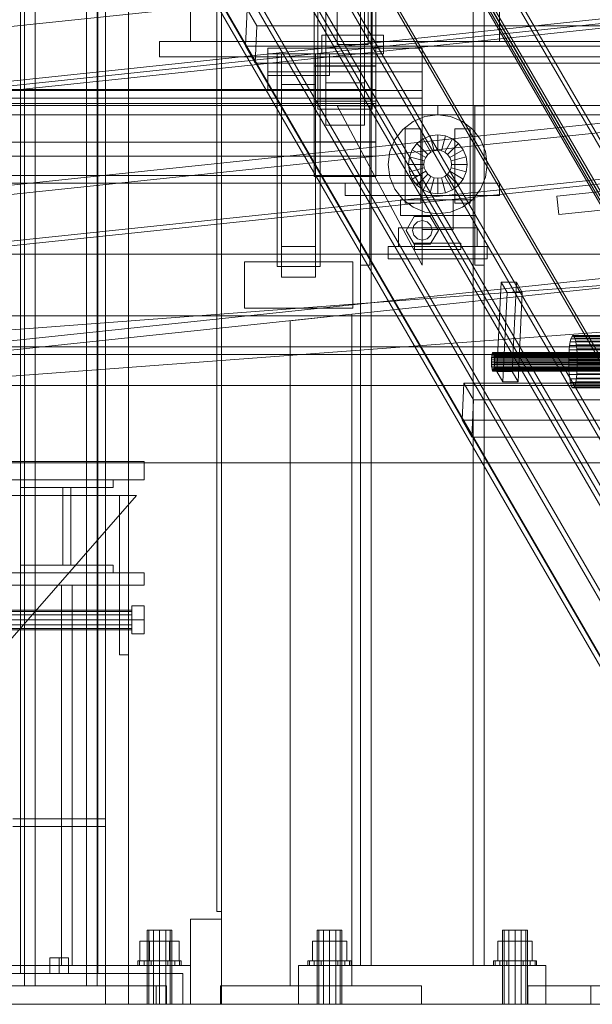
# Model space of a CAD drawing. Header units: millimetres. Extents: x -2233 to 61924, y -68080 to 6847.
# Tile 317 of 656: x 1270 to 1640, y -36000 to -35363. Entities that reach past the tile are written whole.
import ezdxf

# ---------------------------------------------------------------- set-up
doc = ezdxf.new("R2010")
doc.units = ezdxf.units.MM
for name, color, linetype, lineweight in [('COTAS_O', 1, 'Continuous', 0), ('COTAS_P', 1, 'Continuous', 0), ('frontal_C03', 7, 'Continuous', 0), ('frontal_C04', 7, 'Continuous', 0), ('frontal_C09', 7, 'Continuous', 0), ('frontal_C10', 7, 'Continuous', 0), ('frontal_secador', 7, 'Continuous', 0)]:
    doc.layers.add(name, color=color, linetype=linetype, lineweight=lineweight)
doc.dimstyles.new('R19_100', dxfattribs={"dimtxt": 250, "dimasz": 150, "dimexe": 150, "dimexo": 80, "dimgap": 100, "dimtad": 1, "dimtih": 1, "dimtoh": 1, "dimdsep": 46, "dimcen": 0.09, "dimadec": 0, "dimazin": 0, "dimtfac": 1, "dimtdec": 4, "dimtofl": 0, "dimtmove": 0, "dimatfit": 3, "dimfxl": 1, "dimtolj": 1, "dimtzin": 0, "dimarcsym": 0})

# ---------------------------------------------------------------- blocks, each defined once
blk = doc.blocks.new('DIM_R27_48')
at = {"layer": 'COTAS_P'}
for p, q in [((-1750, -34600), (-1600, -34555)), ((2600, -34600), (2450, -34555)), ((-1750, -35500), (-1750, -34600)), ((-1750, -34600), (2600, -34600)), ((-1750, -34600), (-1600, -34645)), ((2600, -34600), (2450, -34645)), ((2600, -35500), (2600, -34600))]:
    blk.add_line(p, q, dxfattribs=at)
blk.add_text('4350 P', height=250, dxfattribs=at).set_placement((425, -34500))
blk = doc.blocks.new('DIM_R27_50')
at = {"layer": 'COTAS_P'}
for p, q in [((1705.78, -34504.95), (1551.9, -34475.9)), ((-194.22, -34704.95), (1705.78, -34504.95)), ((1705.78, -34504.95), (1561.32, -34565.4)), ((1800, -35400), (1705.78, -34504.95)), ((-194.22, -34704.95), (-49.75, -34644.49)), ((-100, -35600), (-194.22, -34704.95)), ((-194.22, -34704.95), (-40.33, -34734))]:
    blk.add_line(p, q, dxfattribs=at)
blk.add_text('1910.5 P', height=250, rotation=6.00901, dxfattribs=at).set_placement((745.32, -34505.49))
blk = doc.blocks.new('DIM_R27_60')
at = {"layer": 'COTAS_O'}
for p, q in [((-1400, -35300), (-1250, -35255)), ((1400, -35300), (1250, -35255)), ((-1400, -36000), (-1400, -35300)), ((-1400, -35300), (1400, -35300)), ((-1400, -35300), (-1250, -35345)), ((1400, -35300), (1250, -35345)), ((1400, -36000), (1400, -35300))]:
    blk.add_line(p, q, dxfattribs=at)
blk.add_text('2800 O', height=250, dxfattribs=at).set_placement((0, -35200))

msp = doc.modelspace()

# ---------------------------------------------------------------- linework, layer by layer
at = {"layer": 'frontal_C03'}
for p, q in [((1490, -35975), (1490, -32996.942)), ((1497, -35975), (1497, -32996.942)), ((1563, -35975), (1563, -32996.942)), ((1570, -35975), (1570, -32996.942)), ((1490, -35975), (1490, -33266.434)), ((1497, -35975), (1497, -33266.434)), ((1563, -35975), (1563, -33266.434)), ((1570, -35975), (1570, -33266.434)), ((1490, -35975), (1490, -33805.417)), ((1497, -35975), (1497, -33805.417)), ((1563, -35975), (1563, -33805.417)), ((1570, -35975), (1570, -33805.417)), ((1490, -35975), (1490, -34411.773)), ((1497, -35975), (1497, -34411.773)), ((1563, -35975), (1563, -34411.773)), ((1570, -35975), (1570, -34411.773)), ((1467.5, -35404.303), (1467.5, -34900.942)), ((1492.5, -34900.942), (1492.5, -35404.303)), ((1467.5, -35431.648), (1467.5, -34928.287)), ((1492.5, -35431.648), (1492.5, -34928.287)), ((1490, -35975), (1490, -35018.129)), ((1497, -35975), (1497, -35018.129)), ((1563, -35975), (1563, -35018.129)), ((1570, -35975), (1570, -35018.129)), ((1462.5, -35414.607), (1462.5, -35180.737)), ((1497.5, -35180.737), (1497.5, -35414.607)), ((1462.5, -35421.344), (1462.5, -35187.475)), ((1497.5, -35421.344), (1497.5, -35187.475)), ((1460, -35393.25), (1460, -35215.357)), ((1500, -35215.357), (1500, -35393.25)), ((1460, -35442.701), (1460, -35264.808)), ((1500, -35442.701), (1500, -35264.808)), ((1430, -35397.158), (1430, -35381.945)), ((1430, -35381.945), (1530, -35381.945)), ((1430, -35409.158), (1430, -35381.945)), ((1530, -35381.945), (1530, -35397.158)), ((1530, -35381.945), (1530, -35409.158)), ((1530, -35397.158), (1430, -35397.158)), ((1430, -35397.158), (1430, -35409.158)), ((1460, -35442.701), (1460, -35393.25)), ((1460, -35393.25), (1500, -35393.25)), ((1500, -35393.614), (1460, -35393.614)), ((1460, -35393.614), (1460, -35442.337)), ((1460, -35416.072), (1460, -35393.614)), ((1500, -35393.25), (1500, -35442.701)), ((1500, -35442.337), (1500, -35393.614)), ((1500, -35393.614), (1500, -35416.072)), ((1530, -35409.158), (1530, -35397.158)), ((1530, -35409.158), (-1530, -35409.158)), ((-1500, -35408.612), (1500, -35408.612)), ((1430, -35409.158), (1530, -35409.158)), ((1467.5, -35431.648), (1467.5, -35404.303)), ((1467.5, -35404.303), (1492.5, -35404.303)), ((1492.5, -35404.303), (1492.5, -35431.648)), ((1500, -35408.612), (1500, -35417.595)), ((1500, -35408.612), (1500, -35442.718)), ((1530, -35409.158), (1530, -35414.158)), ((1530, -35414.158), (-1530, -35414.158)), ((1460, -35464.795), (1460, -35416.072)), ((1460, -35416.072), (1500, -35416.072)), ((1497.5, -35414.607), (1462.5, -35414.607)), ((1462.5, -35414.607), (1462.5, -35421.344)), ((1497.5, -35421.344), (1497.5, -35414.607)), ((1500, -35416.072), (1500, -35464.795)), ((1530, -35414.158), (1530, -35464.158)), ((1500, -35417.595), (-1500, -35417.595)), ((1462.5, -35421.344), (1497.5, -35421.344)), ((1530, -35522.158), (1475, -35419.158)), ((1475, -35419.158), (1530, -35419.158)), ((1490, -35522.158), (1490, -35419.158)), ((1490, -35419.158), (1496, -35419.158)), ((1496, -35522.158), (1496, -35419.158)), ((1500, -35451.701), (1500, -35417.595)), ((1530, -35419.158), (1530, -35522.158)), ((1564, -35522.158), (1564, -35419.158)), ((1564, -35419.158), (1570, -35419.158)), ((1570, -35522.158), (1570, -35419.158)), ((1492.5, -35431.648), (1467.5, -35431.648)), ((1500, -35442.718), (-1500, -35442.718)), ((1460, -35442.337), (1500, -35442.337)), ((1460, -35464.795), (1460, -35442.337)), ((1500, -35442.701), (1460, -35442.701)), ((1500, -35464.795), (1500, -35442.337)), ((1500, -35451.701), (1500, -35442.718)), ((-1500, -35451.701), (1500, -35451.701)), ((1530, -35464.158), (-1530, -35464.158)), ((1500, -35464.795), (1460, -35464.795)), ((1530, -35464.158), (1530, -35469.158)), ((1530, -35469.158), (-1530, -35469.158)), ((1480, -35469.158), (1580, -35469.158)), ((1480, -35477.158), (1480, -35469.158)), ((1580, -35477.158), (1580, -35469.158)), ((1480, -35477.158), (1580, -35477.158)), ((1490, -35477.158), (1497, -35477.158)), ((1490, -35975), (1490, -35477.158)), ((1497, -35975), (1497, -35477.158)), ((1497, -35477.158), (1563, -35477.158)), ((1563, -35477.158), (1570, -35477.158)), ((1563, -35975), (1563, -35477.158)), ((1570, -35975), (1570, -35477.158)), ((1519.6, -35499.658), (1524.8, -35490.652)), ((1524.8, -35490.652), (1535.2, -35490.652)), ((1535.2, -35490.652), (1540.4, -35499.658)), ((1523.6, -35499.658), (1524.457, -35496.458)), ((1524.457, -35496.458), (1526.8, -35494.116)), ((1526.8, -35494.116), (1530, -35493.258)), ((1530, -35493.258), (1533.2, -35494.116)), ((1533.2, -35494.116), (1535.543, -35496.458)), ((1535.543, -35496.458), (1536.4, -35499.658)), ((1524.8, -35508.665), (1519.6, -35499.658)), ((1524.457, -35502.858), (1523.6, -35499.658)), ((1526.8, -35505.201), (1524.457, -35502.858)), ((1530, -35506.058), (1526.8, -35505.201)), ((1533.2, -35505.201), (1530, -35506.058)), ((1535.543, -35502.858), (1533.2, -35505.201)), ((1540.4, -35499.658), (1535.2, -35508.665)), ((1536.4, -35499.658), (1535.543, -35502.858)), ((1535.2, -35508.665), (1524.8, -35508.665)), ((1496, -35522.158), (1490, -35522.158)), ((1570, -35522.158), (1564, -35522.158)), ((1463.072, -35952), (1462, -35952)), ((1462, -36000), (1462, -35952)), ((1466, -35952), (1463.072, -35952)), ((1463.072, -36000), (1463.072, -35952)), ((1470, -35952), (1466, -35952)), ((1466, -36000), (1466, -35952)), ((1470, -35952), (1474, -35952)), ((1470, -35952), (1470, -36000)), ((1474, -35952), (1476.928, -35952)), ((1474, -36000), (1474, -35952)), ((1476.928, -35952), (1478, -35952)), ((1476.928, -36000), (1476.928, -35952)), ((1478, -36000), (1478, -35952)), ((1583.072, -35952), (1582, -35952)), ((1582, -36000), (1582, -35952)), ((1586, -35952), (1583.072, -35952)), ((1583.072, -36000), (1583.072, -35952)), ((1590, -35952), (1586, -35952)), ((1586, -36000), (1586, -35952)), ((1590, -35952), (1594, -35952)), ((1590, -35952), (1590, -36000)), ((1594, -35952), (1596.928, -35952)), ((1594, -36000), (1594, -35952)), ((1596.928, -35952), (1598, -35952)), ((1596.928, -36000), (1596.928, -35952)), ((1598, -36000), (1598, -35952)), ((1470, -35959.2), (1458.915, -35959.2)), ((1458.915, -35972), (1458.915, -35959.2)), ((1470, -35959.2), (1481.085, -35959.2)), ((1470, -35959.2), (1470, -35972)), ((1481.085, -35972), (1481.085, -35959.2)), ((1590, -35959.2), (1578.915, -35959.2)), ((1578.915, -35972), (1578.915, -35959.2)), ((1590, -35959.2), (1601.085, -35959.2)), ((1590, -35959.2), (1590, -35972)), ((1601.085, -35972), (1601.085, -35959.2)), ((1450, -35975), (1610, -35975)), ((1450, -36000), (1450, -35975)), ((1457.066, -35972), (1456, -35972)), ((1456, -35975), (1456, -35972)), ((1457.066, -35975), (1456, -35975)), ((1460.101, -35972), (1457.066, -35972)), ((1457.066, -35975), (1457.066, -35972)), ((1460.101, -35975), (1457.066, -35975)), ((1458.915, -35972), (1470, -35972)), ((1464.642, -35972), (1460.101, -35972)), ((1460.101, -35975), (1460.101, -35972)), ((1464.642, -35975), (1460.101, -35975)), ((1470, -35972), (1464.642, -35972)), ((1464.642, -35975), (1464.642, -35972)), ((1464.642, -35975), (1470, -35975)), ((1470, -35972), (1475.358, -35972)), ((1470, -35972), (1470, -35975)), ((1470, -35972), (1481.085, -35972)), ((1470, -35975), (1475.358, -35975)), ((1475.358, -35972), (1479.899, -35972)), ((1475.358, -35975), (1475.358, -35972)), ((1475.358, -35975), (1479.899, -35975)), ((1479.899, -35972), (1482.934, -35972)), ((1479.899, -35975), (1479.899, -35972)), ((1479.899, -35975), (1482.934, -35975)), ((1482.934, -35972), (1484, -35972)), ((1482.934, -35975), (1482.934, -35972)), ((1482.934, -35975), (1484, -35975)), ((1484, -35975), (1484, -35972)), ((1490, -35975), (1497, -35975)), ((1497, -35975), (1563, -35975)), ((1563, -35975), (1570, -35975)), ((1577.066, -35972), (1576, -35972)), ((1576, -35975), (1576, -35972)), ((1577.066, -35975), (1576, -35975)), ((1580.101, -35972), (1577.066, -35972)), ((1577.066, -35975), (1577.066, -35972)), ((1580.101, -35975), (1577.066, -35975)), ((1578.915, -35972), (1590, -35972)), ((1584.642, -35972), (1580.101, -35972)), ((1580.101, -35975), (1580.101, -35972)), ((1584.642, -35975), (1580.101, -35975)), ((1590, -35972), (1584.642, -35972)), ((1584.642, -35975), (1584.642, -35972)), ((1584.642, -35975), (1590, -35975)), ((1590, -35972), (1595.358, -35972)), ((1590, -35972), (1590, -35975)), ((1590, -35972), (1601.085, -35972)), ((1590, -35975), (1595.358, -35975)), ((1595.358, -35972), (1599.899, -35972)), ((1595.358, -35975), (1595.358, -35972)), ((1595.358, -35975), (1599.899, -35975)), ((1599.899, -35972), (1602.934, -35972)), ((1599.899, -35975), (1599.899, -35972)), ((1599.899, -35975), (1602.934, -35975)), ((1602.934, -35972), (1604, -35972)), ((1602.934, -35975), (1602.934, -35972)), ((1602.934, -35975), (1604, -35975)), ((1604, -35975), (1604, -35972)), ((1610, -36000), (1610, -35975)), ((1450, -36000), (1610, -36000)), ((1463.072, -36000), (1462, -36000)), ((1466, -36000), (1463.072, -36000)), ((1466, -36000), (1470, -36000)), ((1470, -36000), (1474, -36000)), ((1474, -36000), (1476.928, -36000)), ((1476.928, -36000), (1478, -36000)), ((1583.072, -36000), (1582, -36000)), ((1586, -36000), (1583.072, -36000)), ((1586, -36000), (1590, -36000)), ((1590, -36000), (1594, -36000)), ((1594, -36000), (1596.928, -36000)), ((1596.928, -36000), (1598, -36000))]:
    msp.add_line(p, q, dxfattribs=at)
at = {"layer": 'frontal_C04'}
for p, q in [((1475, -35379.5), (1475, -35254.5)), ((1495, -35254.5), (1495, -35379.5)), ((1380, -35377.5), (1380, -35308.5)), ((1580, -35308.5), (1580, -35377.5)), ((1580, -35377.5), (1580, -35342.5)), ((1360, -35377.5), (2290, -35377.5)), ((1360, -35387.5), (1360, -35377.5)), ((1580, -35377.5), (1380, -35377.5)), ((1465, -35373.5), (1505, -35373.5)), ((1465, -35385.5), (1465, -35373.5)), ((1505, -35373.5), (1505, -35385.5)), ((2270, -35377.5), (1580, -35377.5)), ((1495, -35379.5), (1475, -35379.5)), ((2290, -35387.5), (1360, -35387.5)), ((1430, -35385.5), (1470, -35385.5)), ((1430, -35399.5), (1430, -35385.5)), ((1436, -35385.5), (1464, -35385.5)), ((1436, -35523), (1436, -35385.5)), ((1461, -35385.527), (1439, -35385.527)), ((1439, -35385.527), (1439, -35405.473)), ((1439, -35510.027), (1439, -35385.527)), ((1461, -35405.473), (1461, -35385.527)), ((1461, -35385.527), (1461, -35510.027)), ((1464, -35385.5), (1464, -35523)), ((1505, -35385.5), (1465, -35385.5)), ((1470, -35385.5), (1470, -35399.5)), ((1470, -35399.5), (1430, -35399.5)), ((1439, -35405.473), (1461, -35405.473)), ((1439, -35405.473), (1439, -35529.973)), ((1461, -35405.473), (1461, -35529.973)), ((560, -35419), (1540, -35419)), ((1540, -35419), (1540, -35425)), ((1540, -35419), (2600, -35419)), ((560, -35425), (1540, -35425)), ((1524, -35429.287), (1531.718, -35426.09)), ((1531.718, -35426.09), (1540, -35425)), ((1540, -35425), (2600, -35425)), ((1540, -35425), (1548.282, -35426.09)), ((1548.282, -35426.09), (1556, -35429.287)), ((1512.287, -35441), (1517.373, -35434.373)), ((1517.373, -35434.373), (1524, -35429.287)), ((1519, -35434), (1529, -35434)), ((1519, -35434), (1519, -35482)), ((1529, -35482), (1529, -35434)), ((1551, -35434), (1561, -35434)), ((1551, -35434), (1551, -35482)), ((1556, -35429.287), (1562.627, -35434.373)), ((1561, -35482), (1561, -35434)), ((1562.627, -35434.373), (1567.713, -35441)), ((1509.09, -35448.718), (1512.287, -35441)), ((1526.565, -35443.565), (1530.5, -35440.546)), ((1530.5, -35440.546), (1535.082, -35438.647)), ((1535.5, -35449.206), (1530.5, -35440.546)), ((1535.082, -35438.647), (1540, -35438)), ((1537.671, -35448.307), (1535.082, -35438.647)), ((1540, -35448), (1540, -35438)), ((1540, -35438), (1544.918, -35438.647)), ((1542.329, -35448.307), (1544.918, -35438.647)), ((1544.5, -35449.206), (1549.5, -35440.546)), ((1544.918, -35438.647), (1549.5, -35440.546)), ((1549.5, -35440.546), (1553.435, -35443.565)), ((1567.713, -35441), (1570.91, -35448.718)), ((1521.647, -35452.082), (1523.546, -35447.5)), ((1523.546, -35447.5), (1526.565, -35443.565)), ((1532.206, -35452.5), (1523.546, -35447.5)), ((1533.636, -35450.636), (1526.565, -35443.565)), ((1537.671, -35448.307), (1540, -35448)), ((1540, -35448), (1542.329, -35448.307)), ((1546.364, -35450.636), (1553.435, -35443.565)), ((1547.794, -35452.5), (1556.454, -35447.5)), ((1553.435, -35443.565), (1556.454, -35447.5)), ((1556.454, -35447.5), (1558.353, -35452.082)), ((1508, -35457), (1509.09, -35448.718)), ((1521, -35457), (1521.647, -35452.082)), ((1531.307, -35454.671), (1521.647, -35452.082)), ((1531.307, -35454.671), (1532.206, -35452.5)), ((1532.206, -35452.5), (1533.636, -35450.636)), ((1533.636, -35450.636), (1535.5, -35449.206)), ((1535.5, -35449.206), (1537.671, -35448.307)), ((1542.329, -35448.307), (1544.5, -35449.206)), ((1544.5, -35449.206), (1546.364, -35450.636)), ((1546.364, -35450.636), (1547.794, -35452.5)), ((1547.794, -35452.5), (1548.693, -35454.671)), ((1548.693, -35454.671), (1558.353, -35452.082)), ((1558.353, -35452.082), (1559, -35457)), ((1570.91, -35448.718), (1572, -35457)), ((1509.09, -35465.282), (1508, -35457)), ((1531, -35457), (1521, -35457)), ((1521.647, -35461.918), (1521, -35457)), ((1531.307, -35459.329), (1521.647, -35461.918)), ((1531, -35457), (1531.307, -35454.671)), ((1531.307, -35459.329), (1531, -35457)), ((1532.206, -35461.5), (1531.307, -35459.329)), ((1548.693, -35459.329), (1547.794, -35461.5)), ((1548.693, -35454.671), (1549, -35457)), ((1549, -35457), (1548.693, -35459.329)), ((1548.693, -35459.329), (1558.353, -35461.918)), ((1559, -35457), (1549, -35457)), ((1559, -35457), (1558.353, -35461.918)), ((1572, -35457), (1570.91, -35465.282)), ((1512.287, -35473), (1509.09, -35465.282)), ((1523.546, -35466.5), (1521.647, -35461.918)), ((1532.206, -35461.5), (1523.546, -35466.5)), ((1526.565, -35470.435), (1523.546, -35466.5)), ((1533.636, -35463.364), (1526.565, -35470.435)), ((1535.5, -35464.794), (1530.5, -35473.454)), ((1533.636, -35463.364), (1532.206, -35461.5)), ((1535.5, -35464.794), (1533.636, -35463.364)), ((1537.671, -35465.693), (1535.082, -35475.353)), ((1537.671, -35465.693), (1535.5, -35464.794)), ((1540, -35466), (1537.671, -35465.693)), ((1542.329, -35465.693), (1540, -35466)), ((1540, -35466), (1540, -35476)), ((1544.5, -35464.794), (1542.329, -35465.693)), ((1542.329, -35465.693), (1544.918, -35475.353)), ((1546.364, -35463.364), (1544.5, -35464.794)), ((1544.5, -35464.794), (1549.5, -35473.454)), ((1547.794, -35461.5), (1546.364, -35463.364)), ((1546.364, -35463.364), (1553.435, -35470.435)), ((1547.794, -35461.5), (1556.454, -35466.5)), ((1556.454, -35466.5), (1553.435, -35470.435)), ((1558.353, -35461.918), (1556.454, -35466.5)), ((1570.91, -35465.282), (1567.713, -35473)), ((1517.373, -35479.627), (1512.287, -35473)), ((1530.5, -35473.454), (1526.565, -35470.435)), ((1535.082, -35475.353), (1530.5, -35473.454)), ((1549.5, -35473.454), (1544.918, -35475.353)), ((1553.435, -35470.435), (1549.5, -35473.454)), ((1567.713, -35473), (1562.627, -35479.627)), ((1516, -35480), (1564, -35480)), ((1516, -35480), (1516, -35490)), ((1524, -35484.713), (1517.373, -35479.627)), ((1550, -35480), (1530, -35480)), ((1530, -35499), (1530, -35480)), ((1540, -35476), (1535.082, -35475.353)), ((1544.918, -35475.353), (1540, -35476)), ((1550, -35480), (1550, -35499)), ((1562.627, -35479.627), (1556, -35484.713)), ((1564, -35490), (1564, -35480)), ((1519, -35482), (1529, -35482)), ((1531.718, -35487.91), (1524, -35484.713)), ((1556, -35484.713), (1548.282, -35487.91)), ((1551, -35482), (1561, -35482)), ((1516, -35490), (1564, -35490)), ((1540, -35489), (1531.718, -35487.91)), ((1548.282, -35487.91), (1540, -35489)), ((1514.6, -35498), (1565.4, -35498)), ((1514.6, -35498), (1514.6, -35510)), ((1550, -35499), (1530, -35499)), ((1565.4, -35510), (1565.4, -35498)), ((1439, -35529.973), (1439, -35510.027)), ((1439, -35510.027), (1461, -35510.027)), ((1461, -35510.027), (1461, -35529.973)), ((1508, -35510), (1572, -35510)), ((1508, -35510), (1508, -35518)), ((1514.6, -35510), (1565.4, -35510)), ((1525, -35508), (1555, -35508)), ((1525, -35508), (1525, -35512)), ((1555, -35512), (1555, -35508)), ((1572, -35518), (1572, -35510)), ((650, -35515), (1850, -35515)), ((1508, -35518), (1572, -35518)), ((1525, -35512), (1555, -35512)), ((648.878, -35610.042), (1848.878, -35520.042)), ((1415, -35520), (1485, -35520)), ((1415, -35550), (1415, -35520)), ((1464, -35523), (1436, -35523)), ((1485, -35520), (1485, -35550)), ((1461, -35529.973), (1439, -35529.973)), ((651.122, -35639.958), (1851.122, -35549.958)), ((1485, -35550), (1415, -35550)), ((650, -35555), (1850, -35555)), ((-1750, -35575), (2600, -35575)), ((-1750, -35580), (2600, -35580)), ((650, -35600), (1850, -35600)), ((650, -35650), (1850, -35650)), ((1250, -35649), (1350, -35649)), ((1350, -35661), (1350, -35649)), ((1250, -35661), (1350, -35661)), ((1270, -35666), (1270, -35661)), ((1270, -35661), (1330, -35661)), ((1330, -35661), (1330, -35666)), ((1255, -35774), (1345, -35671)), ((1345, -35671), (1255, -35671)), ((1330, -35666), (1270, -35666)), ((1297.5, -35716), (1297.5, -35666)), ((1297.5, -35666), (1302.5, -35666)), ((1302.5, -35666), (1302.5, -35716)), ((1334, -35774), (1334, -35671)), ((1334, -35671), (1340, -35671)), ((1340, -35774), (1340, -35671)), ((1250, -35721), (1350, -35721)), ((1270, -35721), (1270, -35716)), ((1270, -35716), (1330, -35716)), ((1330, -35721), (1270, -35721)), ((1302.5, -35716), (1297.5, -35716)), ((1330, -35716), (1330, -35721)), ((1350, -35729), (1350, -35721)), ((1250, -35729), (1350, -35729)), ((1260, -35729), (1340, -35729)), ((1296.5, -35729), (1303.5, -35729)), ((1296.5, -35729), (1296.5, -35975)), ((1303.5, -35975), (1303.5, -35729)), ((1340, -35975), (1340, -35729)), ((1258, -35745.1), (1342, -35745.1)), ((1258, -35745.957), (1342, -35745.957)), ((1342, -35751.5), (1342, -35742.493)), ((1342, -35742.493), (1350, -35742.493)), ((1342, -35745.957), (1342, -35745.1)), ((1342, -35748.3), (1342, -35745.957)), ((1350, -35751.5), (1350, -35742.493)), ((1258, -35748.3), (1342, -35748.3)), ((1342, -35751.5), (1258, -35751.5)), ((1342, -35751.5), (1342, -35748.3)), ((1342, -35751.5), (1342, -35754.7)), ((1342, -35760.507), (1342, -35751.5)), ((1350, -35751.5), (1342, -35751.5)), ((1350, -35751.5), (1350, -35760.507)), ((1258, -35754.7), (1342, -35754.7)), ((1258, -35757.043), (1342, -35757.043)), ((1258, -35757.9), (1342, -35757.9)), ((1342, -35754.7), (1342, -35757.043)), ((1342, -35757.043), (1342, -35757.9)), ((1342, -35760.507), (1350, -35760.507)), ((1340, -35774), (1334, -35774)), ((1353.072, -35952), (1352, -35952)), ((1352, -36000), (1352, -35952)), ((1356, -35952), (1353.072, -35952)), ((1353.072, -36000), (1353.072, -35952)), ((1360, -35952), (1356, -35952)), ((1356, -36000), (1356, -35952)), ((1364, -35952), (1360, -35952)), ((1360, -36000), (1360, -35952)), ((1366.928, -35952), (1364, -35952)), ((1364, -36000), (1364, -35952)), ((1368, -35952), (1366.928, -35952)), ((1366.928, -36000), (1366.928, -35952)), ((1368, -35952), (1368, -36000)), ((1353.6, -35959.2), (1347.2, -35959.2)), ((1347.2, -35972), (1347.2, -35959.2)), ((1366.4, -35959.2), (1353.6, -35959.2)), ((1353.6, -35972), (1353.6, -35959.2)), ((1372.8, -35959.2), (1366.4, -35959.2)), ((1366.4, -35972), (1366.4, -35959.2)), ((1372.8, -35959.2), (1372.8, -35972)), ((1220, -35975), (1380, -35975)), ((1260, -35975), (1340, -35975)), ((1296.5, -35975), (1303.5, -35975)), ((1347.066, -35972), (1346, -35972)), ((1346, -35975), (1346, -35972)), ((1347.066, -35975), (1346, -35975)), ((1350.101, -35972), (1347.066, -35972)), ((1347.066, -35975), (1347.066, -35972)), ((1350.101, -35975), (1347.066, -35975)), ((1353.6, -35972), (1347.2, -35972)), ((1354.642, -35972), (1350.101, -35972)), ((1350.101, -35975), (1350.101, -35972)), ((1354.642, -35975), (1350.101, -35975)), ((1366.4, -35972), (1353.6, -35972)), ((1360, -35972), (1354.642, -35972)), ((1354.642, -35975), (1354.642, -35972)), ((1360, -35975), (1354.642, -35975)), ((1365.358, -35972), (1360, -35972)), ((1360, -35975), (1360, -35972)), ((1365.358, -35975), (1360, -35975)), ((1369.899, -35972), (1365.358, -35972)), ((1365.358, -35975), (1365.358, -35972)), ((1369.899, -35975), (1365.358, -35975)), ((1366.4, -35972), (1372.8, -35972)), ((1372.934, -35972), (1369.899, -35972)), ((1369.899, -35975), (1369.899, -35972)), ((1372.934, -35975), (1369.899, -35975)), ((1374, -35972), (1372.934, -35972)), ((1372.934, -35975), (1372.934, -35972)), ((1372.934, -35975), (1374, -35975)), ((1374, -35972), (1374, -35975)), ((1380, -36000), (1380, -35975)), ((1220, -36000), (1380, -36000)), ((1353.072, -36000), (1352, -36000)), ((1356, -36000), (1353.072, -36000)), ((1360, -36000), (1356, -36000)), ((1364, -36000), (1360, -36000)), ((1366.928, -36000), (1364, -36000)), ((1366.928, -36000), (1368, -36000))]:
    msp.add_line(p, q, dxfattribs=at)
at = {"layer": 'frontal_C09'}
for p, q in [((-49.542, -35506.202), (1731.117, -35318.765)), ((-105.548, -35547.291), (1794.452, -35347.291)), ((-105.234, -35550.275), (1794.766, -35350.275)), ((-45.878, -35541.01), (1734.781, -35353.572)), ((-35.619, -35542.947), (1725.15, -35357.603)), ((-35.305, -35545.93), (1725.464, -35360.586)), ((-168.15, -35621.251), (1871.081, -35406.595)), ((-167.522, -35627.218), (1871.709, -35412.562)), ((1617.116, -35477.571), (1995.028, -35437.791)), ((-94.766, -35649.725), (1805.234, -35449.725)), ((-94.452, -35652.709), (1805.548, -35452.709)), ((1618.372, -35489.505), (1996.284, -35449.725)), ((1617.116, -35477.571), (1618.372, -35489.505)), ((-157.681, -35720.702), (1881.549, -35506.046)), ((-157.053, -35726.669), (1882.178, -35512.013)), ((1444.485, -35558.086), (1484.485, -35553.875)), ((1484.485, -35988), (1484.485, -35553.875)), ((1444.485, -35988), (1444.485, -35558.086)), ((1399.485, -35988), (1529.485, -35988)), ((1399.485, -36000), (1399.485, -35988)), ((1444.485, -35988), (1484.485, -35988)), ((1529.485, -36000), (1529.485, -35988)), ((1399.485, -36000), (1529.485, -36000))]:
    msp.add_line(p, q, dxfattribs=at)
at = {"layer": 'frontal_C10'}
for p, q in [((360.544, -33231.698), (1791.564, -35698.973)), ((1794.523, -35698.973), (363.503, -33231.698)), ((1804.283, -35751.895), (354.283, -33251.895)), ((354.417, -33249.009), (1804.417, -35749.009)), ((1789.995, -35732.647), (358.975, -33265.371)), ((361.934, -33265.371), (1792.954, -35732.647)), ((365.354, -33270.984), (1793.211, -35732.806)), ((1793.076, -35735.692), (365.22, -33273.871)), ((266.362, -33294.38), (1738.505, -35832.559)), ((1742.451, -35832.559), (270.308, -33294.38)), ((1763.165, -35832.559), (291.022, -33294.38)), ((1738.236, -35838.331), (266.093, -33300.153)), ((290.753, -33300.153), (1762.896, -35838.331)), ((1799.665, -35850.991), (349.665, -33350.991)), ((349.799, -33348.105), (1799.799, -35848.105)), ((261.879, -33390.59), (1734.022, -35928.768)), ((1758.682, -35928.768), (286.539, -33390.59)), ((1733.753, -35934.541), (261.61, -33396.363)), ((265.555, -33396.363), (1737.699, -35934.541)), ((286.27, -33396.363), (1758.413, -35934.541)), ((1272.724, -34436.33), (1272.724, -35988)), ((1312.724, -35988), (1312.724, -34438.194)), ((1272.724, -35988), (1272.724, -34447.513)), ((1312.724, -35988), (1312.724, -34449.377)), ((1279.539, -35145.359), (1279.539, -35988)), ((1319.539, -35988), (1319.539, -35147.222)), ((1279.539, -35988), (1279.539, -35156.542)), ((1319.539, -35988), (1319.539, -35158.406)), ((1415.507, -35380.644), (1416.628, -35356.591)), ((1416.628, -35356.591), (1422.955, -35367.5)), ((1421.834, -35391.552), (1422.955, -35367.5)), ((1422.955, -35367.5), (1866.832, -35367.5)), ((1421.834, -35391.552), (1415.507, -35380.644)), ((1415.507, -35380.644), (1859.384, -35380.644)), ((1865.711, -35391.552), (1421.834, -35391.552)), ((1578.325, -35590.971), (1581.014, -35533.245)), ((1590.878, -35533.245), (1581.014, -35533.245)), ((1581.014, -35533.245), (1584.81, -35539.79)), ((1588.188, -35590.971), (1590.878, -35533.245)), ((1594.674, -35539.79), (1590.878, -35533.245)), ((1582.121, -35597.516), (1584.81, -35539.79)), ((1584.81, -35539.79), (1594.674, -35539.79)), ((1594.674, -35539.79), (1591.984, -35597.516)), ((1626.162, -35569.779), (1626.664, -35568.448)), ((1626.664, -35568.448), (1627.2, -35567.738)), ((1937.378, -35568.448), (1626.664, -35568.448)), ((1627.2, -35567.738), (1627.747, -35567.677)), ((1937.914, -35567.738), (1627.2, -35567.738)), ((1627.747, -35567.677), (1628.287, -35568.267)), ((1938.462, -35567.677), (1627.747, -35567.677)), ((1628.287, -35568.267), (1628.797, -35569.485)), ((1939.001, -35568.267), (1628.287, -35568.267)), ((1625.036, -35576.885), (1625.332, -35574.08)), ((1625.332, -35574.08), (1625.712, -35571.681)), ((1936.046, -35574.08), (1625.332, -35574.08)), ((1625.712, -35571.681), (1626.162, -35569.779)), ((1936.426, -35571.681), (1625.712, -35571.681)), ((1936.876, -35569.779), (1626.162, -35569.779)), ((1628.797, -35569.485), (1629.258, -35571.286)), ((1939.511, -35569.485), (1628.797, -35569.485)), ((1629.258, -35571.286), (1629.652, -35573.599)), ((1939.972, -35571.286), (1629.258, -35571.286)), ((1629.652, -35573.599), (1629.965, -35576.335)), ((1940.366, -35573.599), (1629.652, -35573.599)), ((1574.79, -35582.986), (1574.861, -35581.892)), ((1574.861, -35581.892), (1574.965, -35580.902)), ((1989.146, -35581.892), (1574.861, -35581.892)), ((1574.965, -35580.902), (1575.099, -35580.055)), ((1989.25, -35580.902), (1574.965, -35580.902)), ((1575.099, -35580.055), (1575.258, -35579.384)), ((1989.385, -35580.055), (1575.099, -35580.055)), ((1575.258, -35579.384), (1575.435, -35578.914)), ((1989.543, -35579.384), (1575.258, -35579.384)), ((1575.435, -35578.914), (1575.624, -35578.663)), ((1989.721, -35578.914), (1575.435, -35578.914)), ((1575.624, -35578.663), (1575.818, -35578.642)), ((1989.91, -35578.663), (1575.624, -35578.663)), ((1575.818, -35578.642), (1576.008, -35578.85)), ((1990.103, -35578.642), (1575.818, -35578.642)), ((1576.008, -35578.85), (1576.188, -35579.28)), ((1990.293, -35578.85), (1576.008, -35578.85)), ((1576.188, -35579.28), (1576.351, -35579.915)), ((1990.473, -35579.28), (1576.188, -35579.28)), ((1576.351, -35579.915), (1576.49, -35580.732)), ((1990.636, -35579.915), (1576.351, -35579.915)), ((1576.49, -35580.732), (1576.6, -35581.698)), ((1990.775, -35580.732), (1576.49, -35580.732)), ((1576.6, -35581.698), (1576.677, -35582.776)), ((1990.886, -35581.698), (1576.6, -35581.698)), ((1624.739, -35583.266), (1624.836, -35579.987)), ((1624.836, -35579.987), (1625.036, -35576.885)), ((1624.836, -35579.987), (1935.55, -35579.987)), ((1935.75, -35576.885), (1625.036, -35576.885)), ((1629.965, -35576.335), (1630.184, -35579.39)), ((1940.679, -35576.335), (1629.965, -35576.335)), ((1630.184, -35579.39), (1630.3, -35582.646)), ((1940.898, -35579.39), (1630.184, -35579.39)), ((1574.756, -35584.144), (1574.79, -35582.986)), ((1574.759, -35585.32), (1574.756, -35584.144)), ((1989.041, -35584.144), (1574.756, -35584.144)), ((1574.8, -35586.469), (1574.759, -35585.32)), ((1989.045, -35585.32), (1574.759, -35585.32)), ((1574.79, -35582.986), (1989.075, -35582.986)), ((1574.878, -35587.547), (1574.8, -35586.469)), ((1989.086, -35586.469), (1574.8, -35586.469)), ((1574.988, -35588.513), (1574.878, -35587.547)), ((1989.163, -35587.547), (1574.878, -35587.547)), ((1576.617, -35587.353), (1576.513, -35588.343)), ((1576.688, -35586.259), (1576.617, -35587.353)), ((1990.903, -35587.353), (1576.617, -35587.353)), ((1576.677, -35582.776), (1576.719, -35583.925)), ((1990.963, -35582.776), (1576.677, -35582.776)), ((1576.722, -35585.101), (1576.688, -35586.259)), ((1990.973, -35586.259), (1576.688, -35586.259)), ((1576.719, -35583.925), (1576.722, -35585.101)), ((1991.004, -35583.925), (1576.719, -35583.925)), ((1991.008, -35585.101), (1576.722, -35585.101)), ((1624.749, -35586.598), (1624.739, -35583.266)), ((1935.453, -35583.266), (1624.739, -35583.266)), ((1624.865, -35589.855), (1624.749, -35586.598)), ((1935.463, -35586.598), (1624.749, -35586.598)), ((1630.31, -35585.979), (1630.213, -35589.258)), ((1630.3, -35582.646), (1630.31, -35585.979)), ((1941.014, -35582.646), (1630.3, -35582.646)), ((1941.025, -35585.979), (1630.31, -35585.979)), ((1575.127, -35589.329), (1574.988, -35588.513)), ((1989.273, -35588.513), (1574.988, -35588.513)), ((1575.29, -35589.965), (1575.127, -35589.329)), ((1989.413, -35589.329), (1575.127, -35589.329)), ((1575.47, -35590.395), (1575.29, -35589.965)), ((1989.575, -35589.965), (1575.29, -35589.965)), ((1575.66, -35590.603), (1575.47, -35590.395)), ((1989.755, -35590.395), (1575.47, -35590.395)), ((1575.854, -35590.582), (1575.66, -35590.603)), ((1989.946, -35590.603), (1575.66, -35590.603)), ((1576.042, -35590.331), (1575.854, -35590.582)), ((1990.139, -35590.582), (1575.854, -35590.582)), ((1576.22, -35589.861), (1576.042, -35590.331)), ((1990.328, -35590.331), (1576.042, -35590.331)), ((1576.378, -35589.19), (1576.22, -35589.861)), ((1990.505, -35589.861), (1576.22, -35589.861)), ((1576.513, -35588.343), (1576.378, -35589.19)), ((1990.664, -35589.19), (1576.378, -35589.19)), ((1990.798, -35588.343), (1576.513, -35588.343)), ((1582.121, -35597.516), (1578.325, -35590.971)), ((1578.325, -35590.971), (1588.188, -35590.971)), ((1588.188, -35590.971), (1591.984, -35597.516)), ((1625.084, -35592.91), (1624.865, -35589.855)), ((1935.58, -35589.855), (1624.865, -35589.855)), ((1625.397, -35595.646), (1625.084, -35592.91)), ((1935.798, -35592.91), (1625.084, -35592.91)), ((1630.013, -35592.36), (1629.717, -35595.165)), ((1630.213, -35589.258), (1630.013, -35592.36)), ((1940.727, -35592.36), (1630.013, -35592.36)), ((1940.927, -35589.258), (1630.213, -35589.258)), ((1555.762, -35622.463), (1556.883, -35598.41)), ((2000.76, -35598.41), (1556.883, -35598.41)), ((1556.883, -35598.41), (1563.21, -35609.318)), ((1591.984, -35597.516), (1582.121, -35597.516)), ((1625.791, -35597.959), (1625.397, -35595.646)), ((1936.111, -35595.646), (1625.397, -35595.646)), ((1626.252, -35599.759), (1625.791, -35597.959)), ((1936.506, -35597.959), (1625.791, -35597.959)), ((1626.762, -35600.978), (1626.252, -35599.759)), ((1936.967, -35599.759), (1626.252, -35599.759)), ((1627.302, -35601.568), (1626.762, -35600.978)), ((1937.476, -35600.978), (1626.762, -35600.978)), ((1628.385, -35600.797), (1627.849, -35601.507)), ((1628.887, -35599.466), (1628.385, -35600.797)), ((1939.099, -35600.797), (1628.385, -35600.797)), ((1629.337, -35597.564), (1628.887, -35599.466)), ((1939.601, -35599.466), (1628.887, -35599.466)), ((1629.717, -35595.165), (1629.337, -35597.564)), ((1940.051, -35597.564), (1629.337, -35597.564)), ((1940.431, -35595.165), (1629.717, -35595.165)), ((1627.849, -35601.507), (1627.302, -35601.568)), ((1938.016, -35601.568), (1627.302, -35601.568)), ((1938.563, -35601.507), (1627.849, -35601.507)), ((1562.089, -35633.371), (1563.21, -35609.318)), ((1563.21, -35609.318), (2007.087, -35609.318)), ((1562.089, -35633.371), (1555.762, -35622.463)), ((1555.762, -35622.463), (1999.639, -35622.463)), ((2005.966, -35633.371), (1562.089, -35633.371)), ((1227.724, -35988), (1357.724, -35988)), ((1234.539, -35988), (1364.539, -35988)), ((1272.724, -35988), (1312.724, -35988)), ((1279.539, -35988), (1319.539, -35988)), ((1357.724, -36000), (1357.724, -35988)), ((1364.539, -36000), (1364.539, -35988)), ((1598.325, -35988), (1728.325, -35988)), ((1598.325, -36000), (1598.325, -35988)), ((1638.961, -35988), (1768.961, -35988)), ((1638.961, -36000), (1638.961, -35988)), ((1227.724, -36000), (1357.724, -36000)), ((1234.539, -36000), (1364.539, -36000)), ((1598.325, -36000), (1728.325, -36000)), ((1638.961, -36000), (1768.961, -36000))]:
    msp.add_line(p, q, dxfattribs=at)
at = {"layer": 'frontal_secador'}
for p, q in [((1340, -36000), (1340, -33000)), ((1400, -36000), (1400, -33000)), ((1270, -35980), (1270, -33075)), ((1320, -35980), (1320, -33075)), ((1325, -36000), (1325, -33075)), ((1325, -35980), (1325, -33075)), ((1397, -35940), (1397, -33075)), ((1400, -36000), (1400, -33075)), ((1400, -35940), (1400, -33075)), ((1400, -36000), (1400, -33250)), ((1325, -36000), (1325, -34990)), ((1400, -36000), (1400, -34990)), ((1400, -36000), (1400, -35100)), ((1265, -35880), (1325, -35880)), ((1325, -35885), (1325, -35880)), ((1265, -35885), (1325, -35885)), ((1265, -35885), (1270, -35885)), ((1270, -35975), (1270, -35885)), ((1320, -35885), (1325, -35885)), ((1320, -35975), (1320, -35885)), ((1325, -35975), (1325, -35885)), ((1397, -35940), (1400, -35940)), ((1380, -35945), (1400, -35945)), ((1380, -36000), (1380, -35945)), ((1400, -36000), (1400, -35945)), ((1295, -35970), (1288.938, -35970)), ((1288.938, -35980), (1288.938, -35970)), ((1295, -35970), (1301.062, -35970)), ((1295, -35970), (1295, -35980)), ((1301.062, -35980), (1301.062, -35970)), ((1265, -35975), (1325, -35975)), ((1265, -35975), (1270, -35975)), ((1320, -35975), (1325, -35975)), ((1325, -35980), (1325, -35975)), ((1215, -35980), (1375, -35980)), ((1265, -35980), (1270, -35980)), ((1265, -35980), (1325, -35980)), ((1270, -35980), (1320, -35980)), ((1288.938, -35980), (1295, -35980)), ((1295, -35980), (1301.062, -35980)), ((1320, -35980), (1325, -35980)), ((1375, -36000), (1375, -35980)), ((-1400, -36000), (1400, -36000)), ((1215, -36000), (1375, -36000)), ((1325, -36000), (1400, -36000)), ((1340, -36000), (1400, -36000)), ((1380, -36000), (1400, -36000))]:
    msp.add_line(p, q, dxfattribs=at)

# ---------------------------------------------------------------- dimensions: what is measured, and where the dimension line sits
at = {"layer": 'COTAS_O'}
dim = msp.add_aligned_dim(p1=(-1400, -36000), p2=(1400, -36000), distance=700, text='<> O', dimstyle='R19_100', dxfattribs=at)
dim.commit()
dim.dimension.update_dxf_attribs({"geometry": 'DIM_R27_60', "text_midpoint": (0, -35300)})
at = {"layer": 'COTAS_P'}
for p1, p2, picture, middle in [((-100, -35600), (1800, -35400), 'DIM_R27_50', (755.784, -34604.945)), ((-1750, -35500), (2600, -35500), 'DIM_R27_48', (425, -34600))]:
    dim = msp.add_aligned_dim(p1=p1, p2=p2, distance=900, text='<> P', dimstyle='R19_100', dxfattribs=at)
    dim.commit()
    dim.dimension.update_dxf_attribs({"geometry": picture, "text_midpoint": middle})

doc.saveas('drawing.dxf')
